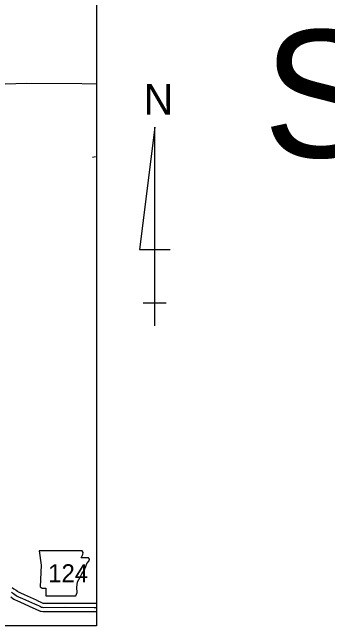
# Model space of a CAD drawing. Extents: x 1373862 to 1376999, y 1168398 to 1170455.
# Drawn here: x 1374555 to 1374777.9, y 1169726 to 1170159.8 of the extents above; entities that cross this region are included whole.
import ezdxf

# ---------------------------------------------------------------- set-up
doc = ezdxf.new("R2010")
doc.units = 0
for name, color, linetype in [('Default', 7, 'Continuous'), ('Level 10', 7, 'Continuous'), ('Level 21', 7, 'Continuous'), ('Level 59', 7, 'Continuous'), ('Level 8', 7, 'Continuous'), ('R_Draft', 7, 'Continuous')]:
    doc.layers.add(name, color=color, linetype=linetype)

msp = doc.modelspace()

# ---------------------------------------------------------------- linework, layer by layer
at = {"layer": 'Default'}
msp.add_line((1374613.88, 1170057.58), (1374611.63, 1170057.17), dxfattribs=at)
at = {"layer": 'Level 10'}
for points in [[(1374554.8, 1169753.11), (1374556.1, 1169752.18), (1374557.61, 1169751.17), (1374558.57, 1169750.41), (1374559.23, 1169749.98), (1374559.78, 1169749.68), (1374560.71, 1169749.25), (1374563.36, 1169748.02), (1374571.87, 1169744.24), (1374573.57, 1169743.48), (1374574.68, 1169742.95), (1374576.14, 1169742.29), (1374576.63, 1169742.07), (1374577.13, 1169741.99), (1374592.43, 1169742.06), (1374612.89, 1169742)], [(1374554.07, 1169746.32), (1374555.07, 1169745.52), (1374556.15, 1169744.83), (1374557.06, 1169744.33), (1374558.19, 1169743.8), (1374560.88, 1169742.56), (1374569.43, 1169738.76), (1374571.04, 1169738.04), (1374572.15, 1169737.51), (1374573.65, 1169736.83), (1374574.64, 1169736.38), (1374575.41, 1169736.18), (1374576.68, 1169735.99), (1374592.44, 1169736.06), (1374612.88, 1169736)], [(1374612.88, 1169742), (1374614.47, 1169742)], [(1374612.89, 1169736), (1374614.47, 1169736)]]:
    msp.add_lwpolyline(points, dxfattribs=at)
at = {"layer": 'Level 21'}
msp.add_lwpolyline([(1374573.87, 1169779.04), (1374575.39, 1169768.89), (1374574.71, 1169753.5), (1374576.07, 1169752.65), (1374578.6, 1169752.65), (1374578.6, 1169747.24), (1374599.92, 1169747.24), (1374600.93, 1169749.44), (1374600.6, 1169752.99), (1374601.1, 1169757.05), (1374602.97, 1169760.26), (1374604.15, 1169762.63), (1374605.84, 1169765.17), (1374606.86, 1169767.88), (1374607.7, 1169770.08), (1374609.22, 1169771.94), (1374609.56, 1169773.12), (1374608.89, 1169773.97), (1374603.64, 1169773.97), (1374604.83, 1169776.34), (1374605, 1169777.86), (1374604.29, 1169779.03)], close=True, dxfattribs=at)
at = {"layer": 'Level 59'}
for points in [[(1374554.4, 1169749.71), (1374555.84, 1169748.75), (1374556.82, 1169747.97), (1374557.69, 1169747.41), (1374558.42, 1169747), (1374559.45, 1169746.53), (1374562.12, 1169745.29), (1374570.65, 1169741.5), (1374572.31, 1169740.76), (1374573.42, 1169740.23), (1374574.89, 1169739.56), (1374575.64, 1169739.22), (1374576, 1169739.13), (1374576.91, 1169738.99), (1374592.44, 1169739.06), (1374612.89, 1169739)], [(1374612.89, 1169739), (1374614.47, 1169739)]]:
    msp.add_lwpolyline(points, dxfattribs=at)
at = {"layer": 'Level 8'}
for points in [[(1374604.21, 1170109.08), (1374564.79, 1170109.52), (1374512.83, 1170107.65), (1374460.36, 1170110.41), (1374407.96, 1170110.86), (1374355.11, 1170110.55), (1374302.93, 1170110.96)], [(1374614.47, 1170109.05), (1374604.21, 1170109.08)]]:
    msp.add_lwpolyline(points, dxfattribs=at)
at = {"layer": 'R_Draft'}
for p, q in [((1374655.66, 1170078.44), (1374644.86, 1169992.04)), ((1374655.66, 1169938.04), (1374655.66, 1170078.44)), ((1374644.86, 1169992.04), (1374666.46, 1169992.04)), ((1374647.51, 1169954.44), (1374663.71, 1169954.44))]:
    msp.add_line(p, q, dxfattribs=at)
msp.add_lwpolyline([(1373884.49, 1170361.65), (1374614.47, 1170361.65), (1374614.47, 1169726), (1373884.49, 1169726)], close=True, dxfattribs=at)

# ---------------------------------------------------------------- texts
at = {"layer": 'Level 21'}
msp.add_text('124', height=12.672, dxfattribs=at).set_placement((1374580.33, 1169756.8))
at = {"layer": 'R_Draft'}
for s, height, p in [('STRS. & APPRS. (POPE CO.) (S)', 90, (1374732.37, 1170057.19)), ('N', 21.6, (1374647.86, 1170087.44))]:
    msp.add_text(s, height=height, dxfattribs=at).set_placement(p)

doc.saveas('drawing.dxf')
